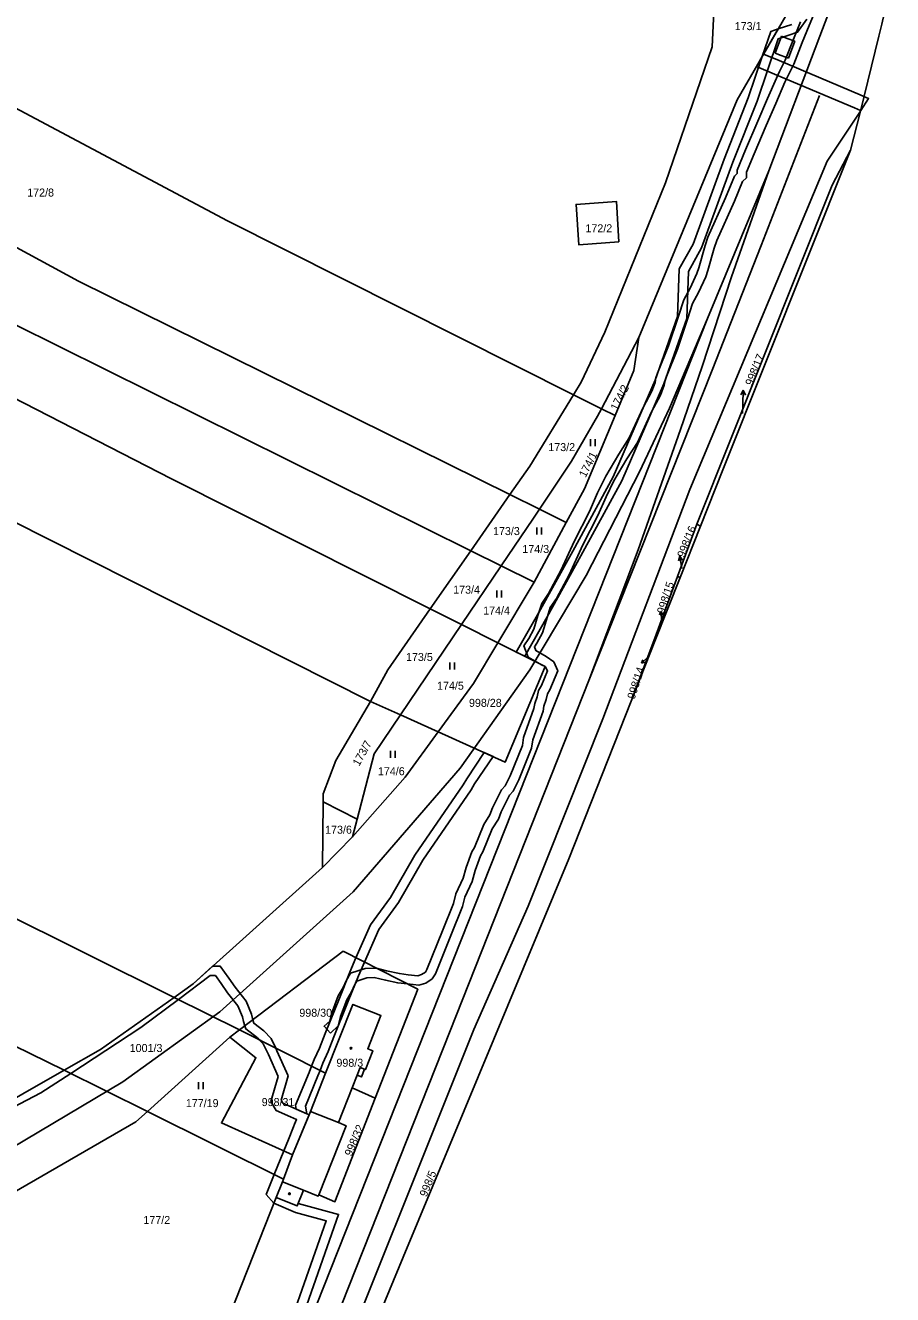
# Model space of a CAD drawing. Extents: x -757266 to -753360, y -1162585 to -1157740.
# Drawn here: x -754931.7 to -754747.4, y -1162239.9 to -1161970.4 of the extents above; entities that cross this region are included whole.
import ezdxf

# ---------------------------------------------------------------- set-up
doc = ezdxf.new("R2010")
doc.units = 0
for name, color, linetype in [('Hranice kat_území', 7, 'Continuous'), ('Hranice parcel', 7, 'Continuous'), ('Parcelní čísla', 7, 'Continuous'), ('Pop  PČ popisy', 7, 'Continuous'), ('Poz předměty', 7, 'Continuous'), ('Vnitřní kresba', 7, 'Continuous'), ('Věcná břemena k části', 7, 'Continuous'), ('Značky budov', 7, 'Continuous'), ('Značky kultur', 7, 'Continuous')]:
    doc.layers.add(name, color=color, linetype=linetype)

msp = doc.modelspace()

# ---------------------------------------------------------------- linework, layer by layer
at = {"layer": 'Hranice kat_území'}
msp.add_lwpolyline([(-754887.61, -1162319.28), (-754851.45, -1162231.96), (-754816.22, -1162147.35), (-754811.54, -1162135.54), (-754802.96, -1162113.9), (-754797.91, -1162101.16), (-754792.54, -1162087.63), (-754788.22, -1162076.73), (-754783.47, -1162064.75), (-754756.33, -1161996.85), (-754754.27, -1161988.55), (-754750.32, -1161972.64), (-754749.74, -1161970.12)], dxfattribs=at)
at = {"layer": 'Hranice parcel'}
for p, q in [((-754754.27, -1161988.55), (-754750.32, -1161972.64)), ((-754754.27, -1161988.55), (-754756.33, -1161996.85)), ((-754756.33, -1161996.85), (-754783.47, -1162064.75)), ((-754809.29, -1162051.78), (-754801.36, -1162036.63)), ((-754815.21, -1162048.8), (-754809.29, -1162051.78)), ((-754806.4, -1162053.23), (-754809.29, -1162051.78)), ((-754783.47, -1162064.75), (-754788.22, -1162076.73)), ((-754828.75, -1162070.02), (-754837.06, -1162081.94)), ((-754828.75, -1162070.02), (-754822.47, -1162073.13)), ((-754822.47, -1162073.13), (-754816.76, -1162075.96)), ((-754816.76, -1162075.96), (-754823.58, -1162088.63)), ((-754793.13, -1162087.4), (-754789, -1162076.26)), ((-754788.22, -1162076.73), (-754792.54, -1162087.63)), ((-754788.22, -1162076.73), (-754789, -1162076.26)), ((-754837.06, -1162081.94), (-754845.66, -1162094.27)), ((-754837.06, -1162081.94), (-754830.58, -1162085.16)), ((-754839, -1162097.61), (-754830.58, -1162085.16)), ((-754830.58, -1162085.16), (-754823.58, -1162088.63)), ((-754798.15, -1162101.07), (-754793.13, -1162087.4)), ((-754792.54, -1162087.63), (-754793.13, -1162087.4)), ((-755075.64, -1162089.56), (-754900.06, -1162176.77)), ((-754823.58, -1162088.63), (-754831.28, -1162101.48)), ((-754792.54, -1162087.63), (-754797.91, -1162101.16)), ((-754845.66, -1162094.27), (-754839, -1162097.61)), ((-754851.98, -1162116.8), (-754839, -1162097.61)), ((-754839, -1162097.61), (-754831.28, -1162101.48)), ((-754802.96, -1162113.9), (-754798.15, -1162101.07)), ((-754797.91, -1162101.16), (-754802.96, -1162113.9)), ((-754797.91, -1162101.16), (-754798.15, -1162101.07)), ((-754858.37, -1162113.93), (-754851.98, -1162116.8)), ((-754802.96, -1162113.9), (-754811.54, -1162135.54)), ((-755078.18, -1162116.73), (-754923.5, -1162192.2)), ((-754851.98, -1162116.8), (-754843.96, -1162120.41)), ((-754868.56, -1162149.23), (-754868.42, -1162135.23)), ((-754861.18, -1162138.93), (-754868.42, -1162135.23)), ((-754811.54, -1162135.54), (-754816.22, -1162147.35)), ((-754862.16, -1162142.69), (-754861.18, -1162138.93)), ((-754868.56, -1162149.23), (-754862.16, -1162142.69)), ((-754886.23, -1162183.69), (-754864.19, -1162166.97)), ((-754886.23, -1162183.69), (-754900.06, -1162176.77)), ((-754886.23, -1162183.69), (-754888.26, -1162185.23)), ((-754867.91, -1162192.86), (-754886.23, -1162183.69)), ((-754888.26, -1162185.23), (-754905.78, -1162201)), ((-754905.78, -1162201), (-754923.5, -1162192.2)), ((-754862.27, -1162196.01), (-754857.37, -1162198.21)), ((-754876.85, -1162215.37), (-754905.78, -1162201)), ((-754874.91, -1162210.24), (-754876.85, -1162215.37))]:
    msp.add_line(p, q, dxfattribs=at)
for points in [[(-754790.69, -1161920.17), (-754784.8, -1161953.94), (-754785.77, -1161974.89), (-754795.69, -1162003.82), (-754808.6, -1162035.49), (-754813.58, -1162046.15), (-754815.21, -1162048.8)], [(-755049.81, -1161934.92), (-754992.75, -1161957.04), (-754961.49, -1161973.19), (-754888.73, -1162011.84), (-754815.21, -1162048.8)], [(-754764.95, -1161959.34), (-754780.44, -1161986.21), (-754801.36, -1162036.63)], [(-754750.32, -1161972.64), (-754749.74, -1161970.12), (-754747.74, -1161961.29), (-754747.41, -1161959.83)], [(-755055.25, -1161961.32), (-755018.7, -1161975.2), (-754973.07, -1161996.16), (-754920.4, -1162024.65), (-754828.75, -1162070.02)], [(-755057.47, -1161972.1), (-755029.84, -1161984.47), (-754985.77, -1162006.08), (-754934.11, -1162033.82), (-754837.06, -1162081.94)], [(-755060.88, -1161988.66), (-755029.34, -1162001.05), (-755021.14, -1162005.19), (-754997.44, -1162017.02), (-754900.68, -1162066.68), (-754845.66, -1162094.27)], [(-754978.01, -1162551.88), (-754981.37, -1162542.41), (-754930.02, -1162407.36), (-754870.17, -1162267.96), (-754836.4, -1162183.6), (-754824.89, -1162157.4), (-754808.97, -1162117.64), (-754790.52, -1162068.93), (-754761.32, -1161999.17), (-754754.27, -1161988.55)], [(-754789, -1162076.26), (-754760.29, -1162004.33), (-754756.33, -1161996.85)], [(-754805.56, -1162016.36), (-754806.06, -1162007.78), (-754814.69, -1162008.38), (-754814.09, -1162016.99), (-754805.56, -1162016.36)], [(-754858.37, -1162113.93), (-755045.32, -1162019.78), (-755064.79, -1162013.41)], [(-754801.36, -1162036.63), (-754802.42, -1162043.68), (-754806.4, -1162053.23)], [(-754815.21, -1162048.8), (-754824.54, -1162063.98), (-754828.75, -1162070.02)], [(-754822.47, -1162073.13), (-754815.64, -1162062.89), (-754810.12, -1162053.37), (-754809.29, -1162051.78)], [(-754806.4, -1162053.23), (-754812.88, -1162068.75), (-754816.76, -1162075.96)], [(-754830.58, -1162085.16), (-754823.72, -1162075.01), (-754822.47, -1162073.13)], [(-754845.66, -1162094.27), (-754854.71, -1162107.25), (-754858.37, -1162113.93)], [(-754843.96, -1162120.41), (-754836.46, -1162110.13), (-754831.28, -1162101.48)], [(-754831.28, -1162101.48), (-754821.22, -1162106.53), (-754829.74, -1162126.8), (-754843.96, -1162120.41)], [(-754868.42, -1162135.23), (-754868.4, -1162133.56), (-754865.75, -1162126.5), (-754858.37, -1162113.93)], [(-754861.18, -1162138.93), (-754857.56, -1162125.05), (-754851.98, -1162116.8)], [(-754862.16, -1162142.69), (-754850.97, -1162130.01), (-754843.96, -1162120.41)], [(-754816.22, -1162147.35), (-754851.45, -1162231.96), (-754887.61, -1162319.28), (-754904.19, -1162359.38)], [(-754900.06, -1162176.77), (-754896.07, -1162173.88), (-754868.56, -1162149.23)], [(-754864.19, -1162166.97), (-754848.34, -1162175.05), (-754857.37, -1162198.21)], [(-754923.5, -1162192.2), (-754915.78, -1162187.87), (-754900.06, -1162176.77)], [(-754867.91, -1162192.86), (-754862.1, -1162178.26), (-754856.15, -1162180.61), (-754858.96, -1162187.7), (-754857.88, -1162188.11), (-754859.46, -1162192.12), (-754859.66, -1162192.04), (-754860.31, -1162193.68), (-754861.2, -1162193.33), (-754862.27, -1162196.01)], [(-754874.91, -1162210.24), (-754890.05, -1162203.42), (-754882.73, -1162189.61), (-754888.26, -1162185.23)], [(-754923.5, -1162192.2), (-754941.12, -1162202.31), (-754964.26, -1162213.49)], [(-754867.91, -1162192.86), (-754871.15, -1162201.02), (-754874.91, -1162210.24)], [(-754862.27, -1162196.01), (-754865.18, -1162203.36), (-754863.54, -1162204.02), (-754869.36, -1162218.68)], [(-754857.37, -1162198.21), (-754865.94, -1162220.19), (-754869.36, -1162218.68)], [(-754971.15, -1162234.1), (-754958.95, -1162230.19), (-754951.07, -1162227.67), (-754947.14, -1162225.65), (-754943.74, -1162223.69), (-754908.27, -1162203.24), (-754905.78, -1162201)], [(-754878.41, -1162219.27), (-754877.09, -1162215.93), (-754876.85, -1162215.37)], [(-754878.41, -1162219.27), (-754890.63, -1162250.1), (-754895.21, -1162261.65), (-754899.8, -1162273.21), (-754904.37, -1162284.73), (-754908.92, -1162296.21), (-754913.49, -1162307.74), (-754920.81, -1162326.21)], [(-754869.36, -1162218.68), (-754869.47, -1162218.96), (-754872.61, -1162217.71), (-754873.93, -1162221.05), (-754878.41, -1162219.27)]]:
    msp.add_lwpolyline(points, dxfattribs=at)
at = {"layer": 'Pop  PČ popisy'}
for p, q in [((-754779.145, -1162047.851), (-754779.681, -1162048.834)), ((-754779.25, -1162050.85), (-754779.145, -1162047.851)), ((-754779.145, -1162047.851), (-754778.68, -1162048.869)), ((-754779.31, -1162052.8), (-754779.25, -1162050.85)), ((-754792.654, -1162083.1), (-754792.938, -1162084.055)), ((-754792.19, -1162085.73), (-754792.654, -1162083.1)), ((-754792.654, -1162083.1), (-754792.06, -1162083.9)), ((-754796.639, -1162094.804), (-754796.944, -1162095.539)), ((-754796.49, -1162096.93), (-754796.639, -1162094.804)), ((-754796.639, -1162094.804), (-754796.234, -1162095.489)), ((-754799.31, -1162104.4), (-754800.781, -1162105.771)), ((-754800.781, -1162105.771), (-754800.519, -1162105.068)), ((-754800.781, -1162105.771), (-754800.061, -1162105.559))]:
    msp.add_line(p, q, dxfattribs=at)
at = {"layer": 'Poz předměty'}
for p, q in [((-754762.88, -1161972.64), (-754755.18, -1161952.44)), ((-754773.71, -1162001.23), (-754762.88, -1161972.64)), ((-754762.96, -1161985.22), (-754775.37, -1162017.08)), ((-754786.74, -1162032.64), (-754773.71, -1162001.23)), ((-754781.65, -1162023.75), (-754773.71, -1162001.23)), ((-754775.37, -1162017.08), (-754785.74, -1162043.55)), ((-754787.92, -1162042.83), (-754781.65, -1162023.75)), ((-755000.46, -1162571.42), (-754786.74, -1162032.64)), ((-754794.8, -1162051.68), (-754786.74, -1162032.64)), ((-754785.74, -1162043.55), (-754811.99, -1162109.48)), ((-754792.49, -1162056.16), (-754787.92, -1162042.83)), ((-754801.19, -1162065.2), (-754794.8, -1162051.68)), ((-754801.47, -1162081.77), (-754792.49, -1162056.16)), ((-754812.55, -1162087.19), (-754801.19, -1162065.2)), ((-754811.99, -1162109.48), (-754801.47, -1162081.77)), ((-754824.53, -1162107.23), (-754812.55, -1162087.19)), ((-754839.32, -1162128.13), (-754824.53, -1162107.23)), ((-754811.99, -1162109.48), (-754841.46, -1162183.87)), ((-754862.02, -1162154.33), (-754839.32, -1162128.13)), ((-754890.36, -1162179.87), (-754862.02, -1162154.33)), ((-754910.99, -1162194.73), (-754890.36, -1162179.87)), ((-754841.46, -1162183.87), (-754878.79, -1162277.91)), ((-754938.51, -1162211.08), (-754910.99, -1162194.73))]:
    msp.add_line(p, q, dxfattribs=at)
at = {"layer": 'Vnitřní kresba'}
for p, q in [((-754772.36, -1161976.29), (-754771.05, -1161972.69)), ((-754771.05, -1161972.69), (-754769.84, -1161973.14)), ((-754769.84, -1161973.14), (-754768.22, -1161973.73)), ((-754768.22, -1161973.73), (-754769.56, -1161977.33)), ((-754771.12, -1161976.75), (-754772.36, -1161976.29)), ((-754769.56, -1161977.33), (-754771.12, -1161976.75)), ((-754861.2, -1162193.33), (-754860.55, -1162191.69)), ((-754860.55, -1162191.69), (-754859.66, -1162192.04)), ((-754871.15, -1162201.02), (-754865.18, -1162203.36)), ((-754877.09, -1162215.93), (-754872.61, -1162217.71))]:
    msp.add_line(p, q, dxfattribs=at)
at = {"layer": 'Věcná břemena k části'}
for points in [[(-754866.88, -1162184.38), (-754865.22, -1162182.84), (-754864.77, -1162180.83), (-754863.39, -1162177.3), (-754862.4, -1162175.58), (-754861.77, -1162174.19), (-754861.26, -1162173.31), (-754859.15, -1162172.62), (-754857.59, -1162172.57), (-754855.15, -1162173.12), (-754852.58, -1162173.7), (-754850.53, -1162173.93), (-754848.09, -1162174.2), (-754846.64, -1162173.74), (-754845.25, -1162172.83), (-754844.59, -1162171.81), (-754841.31, -1162163.62), (-754838.82, -1162157.48), (-754838.33, -1162155.48), (-754836.77, -1162152.17), (-754836.11, -1162149.83), (-754835.01, -1162146.73), (-754834.47, -1162145.86), (-754832.5, -1162140.98), (-754831.19, -1162138.91), (-754830.6, -1162137.34), (-754828.82, -1162133.82), (-754828.07, -1162132.96), (-754826.88, -1162130.55), (-754824.15, -1162123.82), (-754823.88, -1162122.1), (-754821.71, -1162115.97), (-754821.53, -1162114.9), (-754821.03, -1162113.52), (-754820.76, -1162112.32), (-754820.27, -1162111.44), (-754818.56, -1162107.46), (-754819.42, -1162105.5), (-754821.04, -1162104.38), (-754823.23, -1162103.13), (-754823.53, -1162102.37), (-754823.01, -1162101.58), (-754821.82, -1162099.36), (-754820.75, -1162095.89), (-754820.16, -1162093.99), (-754818.85, -1162092.04), (-754816.15, -1162087.05), (-754813.23, -1162080.64), (-754810.04, -1162074.43), (-754808.32, -1162070.47), (-754806.63, -1162067.08), (-754803.9, -1162062.43), (-754801.65, -1162058.91), (-754798.63, -1162052.42), (-754796.72, -1162048.88), (-754795.98, -1162046.78), (-754795.77, -1162045.76), (-754795.47, -1162044.95), (-754793.15, -1162039.13), (-754791, -1162032.74), (-754789.92, -1162029.43), (-754788.63, -1162027.1), (-754787.13, -1162023.76), (-754786.67, -1162022.44), (-754785.31, -1162017.65), (-754784.8, -1162016.05), (-754781.05, -1162007.72), (-754779.29, -1162003.49), (-754778.5, -1162002.71), (-754778.47, -1162001.54), (-754776.84, -1161997.65), (-754774.26, -1161991.59), (-754772.24, -1161986.95), (-754770.3, -1161982.43), (-754769.6, -1161980.98), (-754768.39, -1161978.58), (-754766.64, -1161973.99), (-754765.17, -1161970.38), (-754764.2, -1161968.19)], [(-754768.86, -1161970.16), (-754771.74, -1161971.12), (-754775.13, -1161977), (-754778.11, -1161985.78), (-754783.22, -1161998.76), (-754789.82, -1162016.79), (-754792.77, -1162022.08), (-754793.11, -1162032.22), (-754797.86, -1162045.71), (-754806.78, -1162066.2), (-754815.36, -1162082), (-754822.57, -1162095.01), (-754827.38, -1162103.44), (-754825.58, -1162104.34), (-754820.79, -1162095.95), (-754813.64, -1162083.04), (-754804.98, -1162067.08), (-754796, -1162046.45), (-754791.13, -1162032.6), (-754790.79, -1162022.64), (-754788, -1162017.63), (-754781.34, -1161999.42), (-754776.23, -1161986.44), (-754771.73, -1161973.22), (-754767.6, -1161971.84), (-754765.62, -1161969.01)], [(-754767.02, -1161969.61), (-754768.5, -1161973.27), (-754770.22, -1161977.77), (-754771.42, -1161980.14), (-754772.1, -1161981.56), (-754773.97, -1161985.91), (-754776.06, -1161990.71), (-754778.66, -1161996.81), (-754780.45, -1162001.12), (-754780.48, -1162001.85), (-754780.99, -1162002.35), (-754782.9, -1162006.97), (-754786.67, -1162015.33), (-754787.23, -1162017.09), (-754788.58, -1162021.84), (-754788.99, -1162023.03), (-754790.41, -1162026.19), (-754791.76, -1162028.63), (-754792.9, -1162032.09), (-754795.03, -1162038.43), (-754797.35, -1162044.25), (-754797.7, -1162045.22), (-754797.9, -1162046.23), (-754798.56, -1162048.06), (-754800.41, -1162051.52), (-754803.41, -1162057.94), (-754805.62, -1162061.4), (-754808.37, -1162066.1), (-754810.14, -1162069.63), (-754811.85, -1162073.57), (-754815.04, -1162079.79)], [(-754815.04, -1162079.79), (-754817.94, -1162086.15), (-754820.57, -1162091.01), (-754821.98, -1162093.11), (-754822.78, -1162095.69), (-754823.68, -1162098.59), (-754824.73, -1162100.55), (-754825.77, -1162102.13), (-754824.83, -1162104.51), (-754822.02, -1162106.13), (-754821.22, -1162106.53), (-754820.74, -1162107.46), (-754822.06, -1162110.54), (-754822.64, -1162111.6), (-754822.95, -1162112.95), (-754823.47, -1162114.38), (-754823.65, -1162115.46), (-754825.82, -1162121.61), (-754826.09, -1162123.29), (-754828.7, -1162129.71), (-754829.75, -1162131.84), (-754830.5, -1162132.7), (-754832.44, -1162136.55), (-754832.99, -1162138.01), (-754834.28, -1162140.06), (-754836.25, -1162144.94), (-754836.81, -1162145.85), (-754838.02, -1162149.23), (-754838.65, -1162151.46), (-754840.23, -1162154.81), (-754840.72, -1162156.86), (-754843.09, -1162162.68), (-754846.37, -1162170.89), (-754846.69, -1162171.39), (-754847.5, -1162171.92), (-754848.33, -1162172.18), (-754850.35, -1162172.02), (-754852.22, -1162171.73), (-754854.95, -1162171.11), (-754857.12, -1162170.57), (-754859.5, -1162170.64), (-754862.62, -1162171.65), (-754863.55, -1162173.29), (-754864.18, -1162174.66), (-754865.21, -1162176.44), (-754866.69, -1162180.25), (-754867.04, -1162181.8), (-754868.24, -1162182.92), (-754866.88, -1162184.38)], [(-754872.91, -1162244.89), (-754865.16, -1162222.85), (-754873.73, -1162220.54), (-754873.93, -1162221.05), (-754878.41, -1162219.27), (-754877.09, -1162215.93), (-754876.85, -1162215.37), (-754874.91, -1162210.24), (-754871.43, -1162201.72), (-754874.56, -1162200.32), (-754876.99, -1162199.23), (-754877.36, -1162198.62), (-754875.89, -1162193.42), (-754878.25, -1162188.1), (-754878.52, -1162187.55), (-754879.51, -1162185.52), (-754881.04, -1162183.87), (-754883.17, -1162182.27), (-754883.36, -1162181.51), (-754883.64, -1162180.31), (-754884.81, -1162177.57), (-754887.14, -1162174.58), (-754888.48, -1162172.67), (-754890.31, -1162170.17), (-754891.92, -1162170.16), (-754896.07, -1162173.88), (-754900.06, -1162176.77), (-754915.78, -1162187.87), (-754923.5, -1162192.2), (-754941.12, -1162202.31)], [(-754951.87, -1162209.31), (-754928.44, -1162197.08), (-754922.08, -1162192.91), (-754907.19, -1162183.15), (-754899.2, -1162177.2), (-754892.43, -1162172.15), (-754891.33, -1162172.16), (-754890.11, -1162173.82), (-754888.74, -1162175.79), (-754886.55, -1162178.59), (-754885.56, -1162180.91), (-754885.36, -1162181.92), (-754885.09, -1162182.82), (-754884.89, -1162183.47), (-754882.4, -1162185.35), (-754881.95, -1162185.83), (-754881.17, -1162186.67), (-754880.07, -1162188.9), (-754878.01, -1162193.57), (-754879.52, -1162198.9), (-754878.39, -1162200.81), (-754875.34, -1162202.16), (-754874.09, -1162202.72), (-754874.49, -1162203.69), (-754874.72, -1162204.28), (-754875.82, -1162206.99), (-754876.79, -1162209.39), (-754878.82, -1162214.39), (-754880.54, -1162218.62), (-754878.89, -1162220.47), (-754874.3, -1162222.46), (-754867.76, -1162224.22), (-754874.77, -1162244.16)]]:
    msp.add_lwpolyline(points, dxfattribs=at)
for points in [[(-754775.13, -1161977), (-754771.74, -1161971.12), (-754773.31, -1161971.64)], [(-754776.33, -1161979.09), (-754772.52, -1161980.69), (-754755.52, -1161987.84), (-754754.24, -1161988.42), (-754754.2, -1161988.44), (-754752.53, -1161985.9), (-754753.5, -1161985.46), (-754754.32, -1161985.09), (-754771.51, -1161977.85), (-754774.82, -1161976.46)], [(-754874.29, -1162199.66), (-754874.13, -1162200.51), (-754871.92, -1162201.5), (-754872.21, -1162199.88), (-754869.53, -1162193.47), (-754869.08, -1162192.27), (-754868.5, -1162190.72), (-754867.4, -1162188.3), (-754866.17, -1162185.16), (-754863.09, -1162177.6), (-754860.93, -1162172.17), (-754859.66, -1162169.28), (-754856.6, -1162162.34), (-754852.41, -1162156.63), (-754847.24, -1162147.66), (-754836.99, -1162132.69), (-754836.25, -1162131.43), (-754832.33, -1162125.64), (-754834.18, -1162124.8), (-754837.93, -1162130.35), (-754838.69, -1162131.63), (-754848.94, -1162146.6), (-754854.09, -1162155.55), (-754858.34, -1162161.34), (-754861.45, -1162168.37), (-754862.79, -1162171.41), (-754864.97, -1162176.92), (-754868.03, -1162184.42), (-754869.24, -1162187.54), (-754870.34, -1162189.96), (-754870.88, -1162191.37), (-754871.39, -1162192.71)]]:
    msp.add_lwpolyline(points, close=True, dxfattribs=at)
at = {"layer": 'Značky budov'}
for centre in [(-754862.4968, -1162187.5692), (-754875.5868, -1162218.4892)]:
    msp.add_circle(centre, 0.175, dxfattribs=at)
at = {"layer": 'Značky kultur'}
for p, q in [((-754811.621, -1162059.7), (-754811.621, -1162058.2)), ((-754810.62, -1162059.7), (-754810.62, -1162058.2)), ((-754823.001, -1162078.48), (-754823.001, -1162076.98)), ((-754822, -1162078.48), (-754822, -1162076.98)), ((-754831.511, -1162091.86), (-754831.511, -1162090.36)), ((-754830.51, -1162091.86), (-754830.51, -1162090.36)), ((-754841.501, -1162107.16), (-754841.501, -1162105.66)), ((-754840.5, -1162107.16), (-754840.5, -1162105.66)), ((-754854.111, -1162125.89), (-754854.111, -1162124.39)), ((-754853.11, -1162125.89), (-754853.11, -1162124.39)), ((-754894.901, -1162196.26), (-754894.901, -1162194.76)), ((-754893.9, -1162196.26), (-754893.9, -1162194.76))]:
    msp.add_line(p, q, dxfattribs=at)

# ---------------------------------------------------------------- texts
at = {"layer": 'Parcelní čísla'}
for s, p in [('173/1', (-754780.97, -1161971.37)), ('172/8', (-754931.32, -1162006.71)), ('172/2', (-754812.69, -1162014.3)), ('173/2', (-754820.58, -1162060.77)), ('173/3', (-754832.33, -1162078.6)), ('174/3', (-754826.1, -1162082.41)), ('173/4', (-754840.8, -1162091.05)), ('174/4', (-754834.42, -1162095.47)), ('173/5', (-754850.82, -1162105.34)), ('174/5', (-754844.23, -1162111.44)), ('998/28', (-754837.44, -1162115.08)), ('174/6', (-754856.79, -1162129.6)), ('173/6', (-754868.01, -1162142.02)), ('998/30', (-754873.49, -1162180.89)), ('1001/3', (-754909.54, -1162188.38)), ('998/3', (-754865.608, -1162191.51)), ('177/19', (-754897.61, -1162200.08)), ('998/31', (-754881.49, -1162199.86)), ('177/2', (-754906.63, -1162224.9))]:
    msp.add_text(s, height=1.7, dxfattribs=at).set_placement(p)
for s, rotation, p in [('998/17', 68, (-754777.241, -1162047.028)), ('174/2', 63, (-754805.962, -1162052.315)), ('174/1', 63, (-754812.672, -1162066.525)), ('998/16', 68, (-754791.709, -1162083.538)), ('998/15', 72, (-754795.951, -1162095.461)), ('998/14', 72, (-754802.26, -1162113.579)), ('173/7', 61, (-754860.796, -1162127.812)), ('998/32', 66.999997, (-754862.407, -1162210.652)), ('998/5', 68, (-754846.451, -1162219.278))]:
    msp.add_text(s, height=1.7, rotation=rotation, dxfattribs=at).set_placement(p)

doc.saveas('drawing.dxf')
